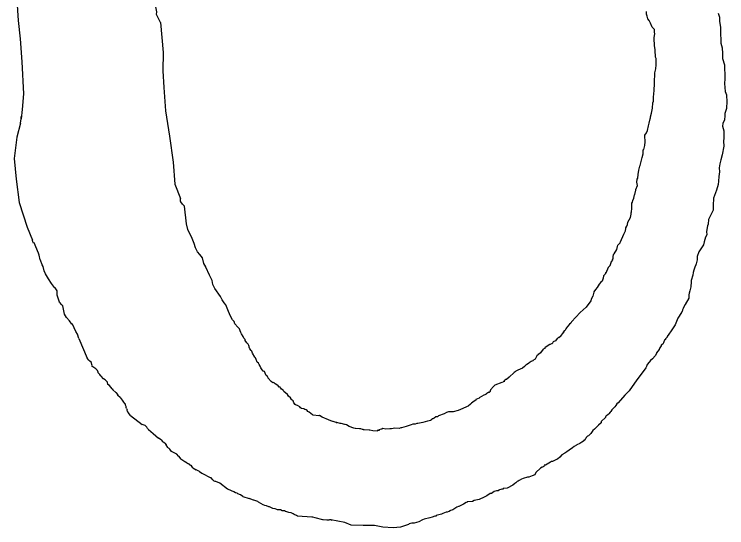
# Model space of a CAD drawing. Extents: x -939622 to -934222, y 1383701 to 1385301.
# Drawn here: x -935908.13 to -935904.362, y 1383962.247 to 1383964.963 of the extents above; entities that cross this region are included whole.
import ezdxf

# ---------------------------------------------------------------- set-up
doc = ezdxf.new("R2010")
doc.units = 0
doc.layers.add('Level 9', color=7, linetype='Continuous')

msp = doc.modelspace()

# ---------------------------------------------------------------- linework, layer by layer
at = {"layer": 'Level 9'}
for points in [[(-935907.3571, 1383964.9189), (-935907.3682, 1383964.9408), (-935907.3783, 1383964.9613), (-935907.3761, 1383964.9765), (-935907.3806, 1383965.0034), (-935907.3812, 1383965.0154), (-935907.3854, 1383965.0363), (-935907.3885, 1383965.0391), (-935907.3897, 1383965.0602), (-935907.4097, 1383965.0983), (-935907.4132, 1383965.1071), (-935907.4087, 1383965.1345), (-935907.4117, 1383965.1343), (-935907.4216, 1383965.1519)], [(-935908.1169, 1383965.037), (-935908.1089, 1383964.931), (-935908.0994, 1383964.834), (-935908.0899, 1383964.711), (-935908.0805, 1383964.5429), (-935908.0876, 1383964.4601), (-935908.0938, 1383964.4099)], [(-935904.7524, 1383964.4942), (-935904.7497, 1383964.5034), (-935904.7503, 1383964.5244), (-935904.7455, 1383964.5607), (-935904.7437, 1383964.5969), (-935904.7444, 1383964.618), (-935904.742, 1383964.6361), (-935904.7426, 1383964.6542), (-935904.7373, 1383964.6754), (-935904.735, 1383964.6966), (-935904.7355, 1383964.7116), (-935904.7361, 1383964.7297), (-935904.7392, 1383964.7356), (-935904.7397, 1383964.7506), (-935904.74, 1383964.7597), (-935904.7405, 1383964.7747), (-935904.7406, 1383964.7777), (-935904.7442, 1383964.7957), (-935904.7443, 1383964.7987), (-935904.7455, 1383964.8348), (-935904.7457, 1383964.8408), (-935904.7433, 1383964.8589), (-935904.7436, 1383964.8679), (-935904.7438, 1383964.874), (-935904.7441, 1383964.883), (-935904.7472, 1383964.8859), (-935904.7565, 1383964.8946), (-935904.7662, 1383964.9154), (-935904.7727, 1383964.9302), (-935904.779, 1383964.939), (-935904.7825, 1383964.954), (-935904.7858, 1383964.9629), (-935904.7862, 1383964.978)], [(-935904.4075, 1383964.9695), (-935904.4008, 1383964.9486), (-935904.4, 1383964.9246), (-935904.396, 1383964.8946), (-935904.3954, 1383964.8765), (-935904.3947, 1383964.8555), (-935904.3939, 1383964.8314), (-935904.3933, 1383964.8103), (-935904.3865, 1383964.7865), (-935904.3855, 1383964.7564), (-935904.3846, 1383964.7293), (-935904.3745, 1383964.6965), (-935904.3737, 1383964.6725), (-935904.3729, 1383964.6484), (-935904.372, 1383964.6213), (-935904.3742, 1383964.5972), (-935904.3699, 1383964.5552), (-935904.3633, 1383964.5373), (-935904.3631, 1383964.5313), (-935904.3622, 1383964.5042), (-935904.3639, 1383964.465), (-935904.372, 1383964.4376), (-935904.3716, 1383964.4256), (-935904.3739, 1383964.4044), (-935904.3823, 1383964.3861), (-935904.3849, 1383964.371), (-935904.3781, 1383964.3471), (-935904.3775, 1383964.329), (-935904.3768, 1383964.308), (-935904.3793, 1383964.2928), (-935904.3784, 1383964.2658), (-935904.3859, 1383964.2203), (-935904.394, 1383964.193), (-935904.3993, 1383964.1717), (-935904.4017, 1383964.1506), (-935904.401, 1383964.1295), (-935904.4032, 1383964.1053), (-935904.4054, 1383964.0812), (-935904.4078, 1383964.063), (-935904.4158, 1383964.0326), (-935904.4324, 1383963.9899), (-935904.4322, 1383963.9839), (-935904.4344, 1383963.9597), (-935904.4334, 1383963.9267), (-935904.4588, 1383963.8776), (-935904.461, 1383963.8535), (-935904.4637, 1383963.8443), (-935904.4687, 1383963.8141), (-935904.4681, 1383963.796), (-935904.4737, 1383963.7838), (-935904.4819, 1383963.7594), (-935904.4845, 1383963.7443), (-935904.496, 1383963.7288), (-935904.5103, 1383963.7073), (-935904.5185, 1383963.6829), (-935904.5179, 1383963.6649), (-935904.5232, 1383963.6436), (-935904.526, 1383963.6375), (-935904.5316, 1383963.6252), (-935904.5371, 1383963.61), (-935904.5397, 1383963.5979)], [(-935907.3571, 1383964.9189), (-935907.3421, 1383964.7607), (-935907.3445, 1383964.6636), (-935907.3398, 1383964.5761), (-935907.3303, 1383964.453), (-935907.309, 1383964.3181), (-935907.2901, 1383964.1809), (-935907.2806, 1383964.0649), (-935907.251, 1383963.9896)], [(-935904.9885, 1383963.6248), (-935904.9795, 1383963.6344), (-935904.974, 1383963.6497), (-935904.9741, 1383963.6527), (-935904.9654, 1383963.662), (-935904.9656, 1383963.668), (-935904.9627, 1383963.6711), (-935904.963, 1383963.6802), (-935904.9604, 1383963.6923), (-935904.9575, 1383963.6954), (-935904.9432, 1383963.72), (-935904.9407, 1383963.7351), (-935904.9379, 1383963.7412), (-935904.9263, 1383963.7536), (-935904.9264, 1383963.7567), (-935904.9235, 1383963.7598), (-935904.9068, 1383963.7995), (-935904.8984, 1383963.8178), (-935904.8958, 1383963.8299), (-935904.8959, 1383963.833), (-935904.8902, 1383963.8422), (-935904.8875, 1383963.8513), (-935904.8849, 1383963.8634), (-935904.8707, 1383963.888), (-935904.8683, 1383963.9062), (-935904.8685, 1383963.9152), (-935904.8655, 1383963.9153), (-935904.8633, 1383963.9394), (-935904.8636, 1383963.9485), (-935904.8637, 1383963.9515), (-935904.8641, 1383963.9635), (-935904.8613, 1383963.9696), (-935904.8586, 1383963.9787), (-935904.853, 1383963.991), (-935904.8506, 1383964.0091), (-935904.8476, 1383964.0092), (-935904.8424, 1383964.0335), (-935904.8425, 1383964.0365), (-935904.8342, 1383964.0579), (-935904.8378, 1383964.0758), (-935904.8353, 1383964.091), (-935904.8325, 1383964.0971), (-935904.83, 1383964.1152), (-935904.8278, 1383964.1394), (-935904.8225, 1383964.1606), (-935904.8196, 1383964.1637), (-935904.8143, 1383964.185), (-935904.809, 1383964.2063), (-935904.8036, 1383964.2245), (-935904.8043, 1383964.2456), (-935904.8014, 1383964.2487), (-935904.7961, 1383964.2699), (-935904.7962, 1383964.2729), (-935904.7936, 1383964.2851), (-935904.7948, 1383964.3242), (-935904.7862, 1383964.3365), (-935904.7806, 1383964.3487), (-935904.7754, 1383964.373), (-935904.7729, 1383964.3881), (-935904.7676, 1383964.4094), (-935904.7648, 1383964.4155), (-935904.7649, 1383964.4185), (-935904.765, 1383964.4215), (-935904.7596, 1383964.4398), (-935904.7545, 1383964.4671), (-935904.7524, 1383964.4942)], [(-935908.0967, 1383964.3864), (-935908.0938, 1383964.4099), (-935908.0944, 1383964.422)], [(-935908.0967, 1383964.3864), (-935908.116, 1383964.3134), (-935908.1302, 1383964.1998), (-935908.1207, 1383964.091), (-935908.1041, 1383963.9679), (-935908.0615, 1383963.8377), (-935908.0342, 1383963.7689)], [(-935906.947, 1383963.309), (-935906.963, 1383963.3262), (-935906.9666, 1383963.3381), (-935906.9761, 1383963.3466), (-935906.9862, 1383963.3672), (-935906.9965, 1383963.3907), (-935907.0069, 1383963.4173), (-935907.0104, 1383963.4261), (-935907.02, 1383963.4377), (-935907.0298, 1383963.4522), (-935907.0398, 1383963.4697), (-935907.0692, 1383963.5133), (-935907.0793, 1383963.5339), (-935907.0834, 1383963.5548), (-935907.097, 1383963.5842), (-935907.1172, 1383963.6253), (-935907.1174, 1383963.6283), (-935907.1274, 1383963.6458), (-935907.135, 1383963.6755), (-935907.1479, 1383963.6929), (-935907.1607, 1383963.7073), (-935907.1708, 1383963.7278), (-935907.1781, 1383963.7515), (-935907.1885, 1383963.7781), (-935907.2121, 1383963.825), (-935907.2197, 1383963.8548), (-935907.2307, 1383963.9476), (-935907.2403, 1383963.9591), (-935907.25, 1383963.9707), (-935907.2501, 1383963.9737), (-935907.251, 1383963.9896)], [(-935907.788, 1383963.2481), (-935907.7952, 1383963.2718), (-935907.805, 1383963.2863), (-935907.8221, 1383963.3246), (-935907.8251, 1383963.3244), (-935907.8381, 1383963.3418), (-935907.854, 1383963.359), (-935907.864, 1383963.3765), (-935907.8724, 1383963.4213), (-935907.8787, 1383963.427), (-935907.8915, 1383963.4413), (-935907.8986, 1383963.4621), (-935907.9024, 1383963.4769), (-935907.9037, 1383963.501), (-935907.9135, 1383963.5155), (-935907.9166, 1383963.5183), (-935907.9328, 1383963.5386), (-935907.9492, 1383963.5648), (-935907.9656, 1383963.591), (-935907.9724, 1383963.6057), (-935907.9767, 1383963.6296), (-935907.9832, 1383963.6383), (-935907.9905, 1383963.662), (-935907.9936, 1383963.6648), (-935907.9979, 1383963.6887), (-935908.0016, 1383963.7006), (-935908.0254, 1383963.7535), (-935908.0284, 1383963.7534), (-935908.0317, 1383963.7592), (-935908.0342, 1383963.7689)], [(-935904.9885, 1383963.6248), (-935905.0022, 1383963.5945), (-935905.0023, 1383963.5975), (-935905.005, 1383963.5884), (-935905.0137, 1383963.5791), (-935905.0163, 1383963.567), (-935905.0218, 1383963.5517), (-935905.0276, 1383963.5455), (-935905.0363, 1383963.5362), (-935905.0421, 1383963.5269), (-935905.0478, 1383963.5177), (-935905.0565, 1383963.5084), (-935905.0651, 1383963.4961), (-935905.065, 1383963.4931), (-935905.0703, 1383963.4718), (-935905.0788, 1383963.4565), (-935905.0787, 1383963.4535), (-935905.081, 1383963.447)], [(-935904.5397, 1383963.5979), (-935904.5422, 1383963.5827), (-935904.5504, 1383963.5554), (-935904.5503, 1383963.5523), (-935904.5499, 1383963.5403), (-935904.5525, 1383963.5282), (-935904.5523, 1383963.5222), (-935904.5576, 1383963.5009), (-935904.5602, 1383963.4888), (-935904.5629, 1383963.4797), (-935904.5626, 1383963.4706), (-935904.5623, 1383963.4612)], [(-935905.081, 1383963.447), (-935905.1065, 1383963.4147), (-935905.1372, 1383963.3863), (-935905.1829, 1383963.3373)], [(-935904.5623, 1383963.4612), (-935904.582, 1383963.4278), (-935904.5905, 1383963.4124), (-935904.5932, 1383963.4063), (-935904.596, 1383963.4002), (-935904.5987, 1383963.391), (-935904.6015, 1383963.3879), (-935904.6023, 1383963.3867)], [(-935904.6023, 1383963.3867), (-935904.6201, 1383963.3556), (-935904.6355, 1383963.3213), (-935904.6556, 1383963.2881), (-935904.6685, 1383963.2711)], [(-935905.1829, 1383963.3373), (-935905.1875, 1383963.3298), (-935905.1932, 1383963.3236), (-935905.2019, 1383963.3142), (-935905.2048, 1383963.3111), (-935905.2105, 1383963.3048), (-935905.2133, 1383963.2987), (-935905.219, 1383963.2895), (-935905.222, 1383963.2894), (-935905.2247, 1383963.2832), (-935905.2246, 1383963.2802), (-935905.2247, 1383963.2832), (-935905.2304, 1383963.274), (-935905.2334, 1383963.2739), (-935905.2304, 1383963.274), (-935905.239, 1383963.2646), (-935905.2389, 1383963.2616), (-935905.2506, 1383963.2522), (-935905.2507, 1383963.2552), (-935905.2565, 1383963.2489), (-935905.2594, 1383963.2488), (-935905.268, 1383963.2365), (-935905.2797, 1383963.23), (-935905.2854, 1383963.2208), (-935905.2884, 1383963.2206), (-935905.2973, 1383963.2173), (-935905.2972, 1383963.2143), (-935905.2973, 1383963.2173), (-935905.3178, 1383963.2045), (-935905.3236, 1383963.1982), (-935905.3235, 1383963.1952), (-935905.3323, 1383963.1919), (-935905.3466, 1383963.1733), (-935905.3583, 1383963.1638), (-935905.3613, 1383963.1637), (-935905.3583, 1383963.1638), (-935905.3671, 1383963.1575), (-935905.3754, 1383963.1391), (-935905.3871, 1383963.1326), (-935905.387, 1383963.1296), (-935905.393, 1383963.1294), (-935905.3959, 1383963.1263), (-935905.4077, 1383963.1198), (-935905.4105, 1383963.1167), (-935905.4193, 1383963.1104), (-935905.4252, 1383963.1071), (-935905.431, 1383963.1009), (-935905.4426, 1383963.0914), (-935905.4662, 1383963.0815), (-935905.478, 1383963.075), (-935905.4809, 1383963.0719), (-935905.4868, 1383963.0687), (-935905.4925, 1383963.0625), (-935905.5071, 1383963.0499), (-935905.5128, 1383963.0436), (-935905.5274, 1383963.031), (-935905.5304, 1383963.0309), (-935905.5391, 1383963.0246), (-935905.5389, 1383963.0186), (-935905.542, 1383963.0215), (-935905.5449, 1383963.0183), (-935905.5508, 1383963.0151), (-935905.5893, 1383963.0016), (-935905.595, 1383962.9954), (-935905.6123, 1383962.9767), (-935905.6149, 1383962.9645), (-935905.6179, 1383962.9644), (-935905.6208, 1383962.9613), (-935905.6209, 1383962.9643), (-935905.6355, 1383962.9547), (-935905.6354, 1383962.9517), (-935905.6473, 1383962.9483), (-935905.6708, 1383962.9353), (-935905.6707, 1383962.9323), (-935905.6885, 1383962.9256), (-935905.6883, 1383962.9226), (-935905.6971, 1383962.9163), (-935905.7118, 1383962.9067), (-935905.7175, 1383962.9005), (-935905.7292, 1383962.891), (-935905.738, 1383962.8877), (-935905.7587, 1383962.8779), (-935905.7823, 1383962.8679), (-935905.8091, 1383962.8609), (-935905.833, 1383962.86), (-935905.8449, 1383962.8566), (-935905.8567, 1383962.8501), (-935905.8863, 1383962.8399), (-935905.8921, 1383962.8337), (-935905.901, 1383962.8334), (-935905.9098, 1383962.827), (-935905.9157, 1383962.8238), (-935905.9187, 1383962.8237), (-935905.9275, 1383962.8173), (-935905.9273, 1383962.8143), (-935905.9452, 1383962.8106), (-935905.969, 1383962.8037), (-935905.9958, 1383962.7997)], [(-935906.8515, 1383963.1378), (-935906.8549, 1383963.1468), (-935906.858, 1383963.1496), (-935906.8707, 1383963.1702), (-935906.8742, 1383963.1822), (-935906.8773, 1383963.185), (-935906.8836, 1383963.1938), (-935906.887, 1383963.2027), (-935906.8871, 1383963.2057), (-935906.8903, 1383963.2116), (-935906.8935, 1383963.2176), (-935906.8998, 1383963.2263), (-935906.9093, 1383963.238), (-935906.9095, 1383963.244), (-935906.9157, 1383963.2498), (-935906.919, 1383963.2587), (-935906.9286, 1383963.2734), (-935906.9318, 1383963.2793), (-935906.9351, 1383963.2882), (-935906.9386, 1383963.3001), (-935906.947, 1383963.309)], [(-935904.6685, 1383963.2711), (-935904.6777, 1383963.2586), (-935904.6776, 1383963.2556), (-935904.6863, 1383963.2463), (-935904.6862, 1383963.2433), (-935904.692, 1383963.24), (-935904.6947, 1383963.2309), (-935904.6975, 1383963.2248), (-935904.7002, 1383963.2186), (-935904.709, 1383963.2123), (-935904.7089, 1383963.2093), (-935904.7203, 1383963.1938), (-935904.7173, 1383963.1939), (-935904.7202, 1383963.1908), (-935904.7259, 1383963.1816), (-935904.7345, 1383963.1722), (-935904.7344, 1383963.1692), (-935904.74, 1383963.157), (-935904.7544, 1383963.1414), (-935904.766, 1383963.1319), (-935904.7717, 1383963.1226), (-935904.7832, 1383963.1102), (-935904.7859, 1383963.101), (-935904.7904, 1383963.0937)], [(-935907.788, 1383963.2481), (-935907.7449, 1383963.1451)], [(-935907.686, 1383963.0674), (-935907.6861, 1383963.0704), (-935907.6895, 1383963.0793), (-935907.6988, 1383963.088), (-935907.7203, 1383963.1022), (-935907.7174, 1383963.1053), (-935907.7241, 1383963.1231), (-935907.7303, 1383963.1289), (-935907.7365, 1383963.1347), (-935907.7449, 1383963.1451)], [(-935905.9958, 1383962.7997), (-935906.0018, 1383962.7995), (-935906.0107, 1383962.7961), (-935906.0227, 1383962.7957), (-935906.0315, 1383962.7923), (-935906.0582, 1383962.7823), (-935906.07, 1383962.7789), (-935906.0819, 1383962.7754), (-935906.0849, 1383962.7753), (-935906.0938, 1383962.7719), (-935906.1179, 1383962.7741), (-935906.1357, 1383962.7704), (-935906.1447, 1383962.77), (-935906.1657, 1383962.7692), (-935906.1808, 1383962.7717), (-935906.1867, 1383962.7685), (-935906.1897, 1383962.7683), (-935906.2015, 1383962.7649), (-935906.1984, 1383962.762), (-935906.2014, 1383962.7619), (-935906.2104, 1383962.7615), (-935906.2103, 1383962.7585), (-935906.2344, 1383962.7606), (-935906.2495, 1383962.7631), (-935906.2525, 1383962.763), (-935906.2795, 1383962.765), (-935906.2825, 1383962.7649), (-935906.2857, 1383962.7677), (-935906.2886, 1383962.7676), (-935906.2977, 1383962.7703), (-935906.3007, 1383962.7702), (-935906.3037, 1383962.7701), (-935906.3248, 1383962.7723), (-935906.3278, 1383962.7722), (-935906.3339, 1383962.775), (-935906.3582, 1383962.7831), (-935906.3736, 1383962.7915), (-935906.3797, 1383962.7943), (-935906.3827, 1383962.7942), (-935906.4009, 1383962.7995), (-935906.4068, 1383962.7993), (-935906.425, 1383962.8047), (-935906.428, 1383962.8045), (-935906.425, 1383962.8047), (-935906.428, 1383962.8045), (-935906.4432, 1383962.81), (-935906.4462, 1383962.8099), (-935906.4553, 1383962.8126), (-935906.4676, 1383962.8181), (-935906.4798, 1383962.8237), (-935906.4889, 1383962.8263), (-935906.5011, 1383962.8319), (-935906.5164, 1383962.8404), (-935906.5194, 1383962.8402), (-935906.5495, 1383962.8421), (-935906.5526, 1383962.845), (-935906.5711, 1383962.8594), (-935906.5772, 1383962.8622), (-935906.5804, 1383962.8681), (-935906.5865, 1383962.8708), (-935906.5926, 1383962.8736), (-935906.5987, 1383962.8764), (-935906.6108, 1383962.879), (-935906.6169, 1383962.8817), (-935906.6202, 1383962.8876), (-935906.6324, 1383962.8932), (-935906.6385, 1383962.896), (-935906.6446, 1383962.8988), (-935906.6509, 1383962.9076), (-935906.6544, 1383962.9195), (-935906.6605, 1383962.9223), (-935906.6636, 1383962.9251), (-935906.6699, 1383962.9339), (-935906.6792, 1383962.9426), (-935906.6856, 1383962.9514), (-935906.7042, 1383962.9688), (-935906.7074, 1383962.9747), (-935906.7166, 1383962.9804), (-935906.7199, 1383962.9863), (-935906.7261, 1383962.992), (-935906.7291, 1383962.9919), (-935906.7353, 1383962.9977), (-935906.7415, 1383963.0035), (-935906.7507, 1383963.0092), (-935906.7569, 1383963.015), (-935906.7629, 1383963.0147), (-935906.7721, 1383963.0204), (-935906.7878, 1383963.0379), (-935906.7879, 1383963.0409), (-935906.7911, 1383963.0468), (-935906.7973, 1383963.0526), (-935906.8038, 1383963.0644), (-935906.8071, 1383963.0733), (-935906.8132, 1383963.0761), (-935906.8227, 1383963.0878), (-935906.8259, 1383963.0937), (-935906.8292, 1383963.1026), (-935906.8355, 1383963.1114), (-935906.8388, 1383963.1173), (-935906.845, 1383963.123), (-935906.8515, 1383963.1378)], [(-935907.612, 1383962.9815), (-935907.6265, 1383963.0004), (-935907.6357, 1383963.006), (-935907.6362, 1383963.0181), (-935907.6486, 1383963.0296), (-935907.6578, 1383963.0353), (-935907.6704, 1383963.0499), (-935907.6735, 1383963.0528), (-935907.6767, 1383963.0587), (-935907.686, 1383963.0674)], [(-935904.7904, 1383963.0937), (-935904.8142, 1383963.0598), (-935904.8379, 1383963.029), (-935904.8781, 1383962.9722), (-935904.9006, 1383962.9486), (-935904.9371, 1383962.9082)], [(-935907.612, 1383962.9815), (-935907.6085, 1383962.9778)], [(-935907.5921, 1383962.9625), (-935907.6085, 1383962.9778)], [(-935907.5921, 1383962.9625), (-935907.5826, 1383962.9507)], [(-935907.57, 1383962.9361), (-935907.5701, 1383962.9363), (-935907.5825, 1383962.9478), (-935907.5826, 1383962.9507)], [(-935907.57, 1383962.9361), (-935907.5542, 1383962.9156)], [(-935907.536, 1383962.8776), (-935907.5381, 1383962.8833), (-935907.5384, 1383962.8893), (-935907.5416, 1383962.8952), (-935907.5418, 1383962.9012), (-935907.5542, 1383962.9156)], [(-935907.536, 1383962.8776), (-935907.5339, 1383962.8713)], [(-935904.9371, 1383962.9082), (-935904.9435, 1383962.9025), (-935904.9491, 1383962.8932), (-935904.9549, 1383962.887), (-935904.9665, 1383962.8745), (-935904.9693, 1383962.8714), (-935904.975, 1383962.8621), (-935904.9779, 1383962.859), (-935904.9865, 1383962.8497), (-935904.9894, 1383962.8465), (-935904.9982, 1383962.8402), (-935905.0011, 1383962.8371), (-935905.0039, 1383962.834), (-935905.0038, 1383962.8309), (-935905.027, 1383962.809), (-935905.0268, 1383962.803), (-935905.0413, 1383962.7904), (-935905.05, 1383962.781), (-935905.0615, 1383962.7686), (-935905.0703, 1383962.7622), (-935905.0817, 1383962.7467), (-935905.0932, 1383962.7343), (-935905.0991, 1383962.731), (-935905.1049, 1383962.7248), (-935905.1077, 1383962.7187), (-935905.1105, 1383962.7156), (-935905.1163, 1383962.7093), (-935905.1193, 1383962.7092), (-935905.1192, 1383962.7062), (-935905.128, 1383962.6998), (-935905.1397, 1383962.6934), (-935905.1545, 1383962.6868), (-935905.1574, 1383962.6837), (-935905.1691, 1383962.6772), (-935905.1779, 1383962.6709)], [(-935907.5154, 1383962.8417), (-935907.5156, 1383962.842), (-935907.5281, 1383962.8565), (-935907.5282, 1383962.8596), (-935907.5313, 1383962.8624), (-935907.5339, 1383962.8713)], [(-935907.5154, 1383962.8417), (-935907.4536, 1383962.793)], [(-935907.4203, 1383962.7678), (-935907.4229, 1383962.7702), (-935907.426, 1383962.7731), (-935907.4292, 1383962.779), (-935907.4385, 1383962.7877), (-935907.4536, 1383962.793)], [(-935907.4203, 1383962.7678), (-935907.3962, 1383962.7457)], [(-935907.3962, 1383962.7457), (-935907.3675, 1383962.7212)], [(-935907.3521, 1383962.7101), (-935907.3578, 1383962.7154), (-935907.3671, 1383962.7211), (-935907.3675, 1383962.7212)], [(-935907.3521, 1383962.7101), (-935907.3479, 1383962.7062)], [(-935907.3334, 1383962.6955), (-935907.3423, 1383962.701), (-935907.3454, 1383962.7039), (-935907.3479, 1383962.7062)], [(-935907.3334, 1383962.6955), (-935907.3269, 1383962.6865)], [(-935907.2614, 1383962.6256), (-935907.2615, 1383962.6257), (-935907.2709, 1383962.6374), (-935907.2953, 1383962.6485), (-935907.2985, 1383962.6514), (-935907.3079, 1383962.6631), (-935907.311, 1383962.666), (-935907.3141, 1383962.6689), (-935907.3172, 1383962.6718), (-935907.3268, 1383962.6865), (-935907.3269, 1383962.6865)], [(-935905.1779, 1383962.6709), (-935905.1954, 1383962.6582), (-935905.2071, 1383962.6487), (-935905.2188, 1383962.6422), (-935905.2335, 1383962.6327), (-935905.245, 1383962.6202), (-935905.2567, 1383962.6107), (-935905.2597, 1383962.6106), (-935905.2655, 1383962.6074), (-935905.2773, 1383962.6009), (-935905.2832, 1383962.5977), (-935905.2892, 1383962.5975), (-935905.295, 1383962.5942), (-935905.3215, 1383962.5782), (-935905.3274, 1383962.578), (-935905.3302, 1383962.5718), (-935905.3361, 1383962.5686), (-935905.3391, 1383962.5685), (-935905.3479, 1383962.5621), (-935905.371, 1383962.5402), (-935905.3766, 1383962.5279), (-935905.3913, 1383962.5214), (-935905.4002, 1383962.518), (-935905.4091, 1383962.5147), (-935905.4151, 1383962.5145), (-935905.4388, 1383962.5075), (-935905.4477, 1383962.5042), (-935905.4595, 1383962.4977), (-935905.4654, 1383962.4945), (-935905.4712, 1383962.4913), (-935905.4741, 1383962.4882), (-935905.477, 1383962.485), (-935905.4829, 1383962.4818), (-935905.4931, 1383962.4735)], [(-935907.2614, 1383962.6256), (-935907.2487, 1383962.6109)], [(-935907.2156, 1383962.5886), (-935907.2243, 1383962.594), (-935907.2274, 1383962.5969), (-935907.2335, 1383962.5997), (-935907.2487, 1383962.6109)], [(-935907.2156, 1383962.5886), (-935907.2094, 1383962.5859)], [(-935907.2029, 1383962.5828), (-935907.2029, 1383962.5828), (-935907.209, 1383962.5856), (-935907.2094, 1383962.5859)], [(-935907.2029, 1383962.5828), (-935907.1988, 1383962.579)], [(-935907.1862, 1383962.565), (-935907.1936, 1383962.5741), (-935907.1988, 1383962.579)], [(-935907.1862, 1383962.565), (-935907.1677, 1383962.5535)], [(-935907.1502, 1383962.5456), (-935907.1505, 1383962.5456), (-935907.1677, 1383962.5535)], [(-935907.1502, 1383962.5456), (-935907.138, 1383962.5368)], [(-935907.138, 1383962.5368), (-935907.0898, 1383962.5119)], [(-935907.0438, 1383962.4836), (-935907.0645, 1383962.4916), (-935907.0675, 1383962.4915), (-935907.0736, 1383962.4943), (-935907.0798, 1383962.5001), (-935907.0892, 1383962.5118), (-935907.0898, 1383962.5119)], [(-935907.003, 1383962.4518), (-935907.0438, 1383962.4836)], [(-935905.4931, 1383962.4735), (-935905.5239, 1383962.4562), (-935905.5449, 1383962.4554), (-935905.5448, 1383962.4524), (-935905.5508, 1383962.4522), (-935905.5685, 1383962.4455), (-935905.5684, 1383962.4425), (-935905.5804, 1383962.442), (-935905.5923, 1383962.4386), (-935905.6069, 1383962.429), (-935905.6129, 1383962.4288), (-935905.6305, 1383962.4161), (-935905.6452, 1383962.4095), (-935905.6717, 1383962.3964), (-935905.6986, 1383962.3924), (-935905.7073, 1383962.3861), (-935905.7343, 1383962.3851), (-935905.7342, 1383962.3821), (-935905.7402, 1383962.3818), (-935905.7548, 1383962.3723), (-935905.7755, 1383962.3624), (-935905.7784, 1383962.3593), (-935905.7814, 1383962.3592), (-935905.7902, 1383962.3559), (-935905.8108, 1383962.3431), (-935905.8285, 1383962.3364), (-935905.8284, 1383962.3334), (-935905.8314, 1383962.3333), (-935905.8403, 1383962.3299), (-935905.8463, 1383962.3297), (-935905.864, 1383962.323), (-935905.8699, 1383962.3198), (-935905.8848, 1383962.3162), (-935905.8996, 1383962.3126), (-935905.8995, 1383962.3096), (-935905.9055, 1383962.3094), (-935905.9203, 1383962.3028), (-935905.9321, 1383962.2994), (-935905.9619, 1383962.2922), (-935905.9708, 1383962.2889), (-935905.9914, 1383962.2791), (-935906.0151, 1383962.2722), (-935906.0271, 1383962.2717), (-935906.042, 1383962.2681), (-935906.0449, 1383962.265)], [(-935906.9206, 1383962.4128), (-935906.9328, 1383962.4213), (-935906.948, 1383962.4268), (-935906.9511, 1383962.4297), (-935906.9602, 1383962.4323), (-935906.9695, 1383962.438), (-935906.9969, 1383962.449), (-935907.003, 1383962.4518)], [(-935906.9206, 1383962.4128), (-935906.887, 1383962.4019)], [(-935906.4501, 1383962.2859), (-935906.4507, 1383962.2859), (-935906.4568, 1383962.2887), (-935906.4628, 1383962.2885), (-935906.4658, 1383962.2884), (-935906.4688, 1383962.2882), (-935906.4778, 1383962.2879), (-935906.4959, 1383962.2902), (-935906.4989, 1383962.2901), (-935906.5383, 1383962.3007), (-935906.5504, 1383962.3032), (-935906.5564, 1383962.303), (-935906.6316, 1383962.3092), (-935906.6377, 1383962.312), (-935906.6499, 1383962.3176), (-935906.656, 1383962.3203), (-935906.6652, 1383962.326), (-935906.6682, 1383962.3259), (-935906.6773, 1383962.3286), (-935906.6894, 1383962.3311), (-935906.6955, 1383962.3339), (-935906.7016, 1383962.3367), (-935906.7136, 1383962.3362), (-935906.7228, 1383962.3419), (-935906.7258, 1383962.3418), (-935906.7378, 1383962.3414), (-935906.7409, 1383962.3442), (-935906.75, 1383962.3469), (-935906.7621, 1383962.3495), (-935906.7804, 1383962.3578), (-935906.7834, 1383962.3577), (-935906.7956, 1383962.3633), (-935906.7986, 1383962.3631), (-935906.8047, 1383962.3659), (-935906.8138, 1383962.3686), (-935906.8384, 1383962.3827), (-935906.8415, 1383962.3856), (-935906.8628, 1383962.3939), (-935906.8658, 1383962.3937), (-935906.887, 1383962.4019)], [(-935906.0449, 1383962.265), (-935906.0879, 1383962.2499), (-935906.1258, 1383962.2475), (-935906.1802, 1383962.2499), (-935906.2252, 1383962.2593), (-935906.2843, 1383962.2593), (-935906.3482, 1383962.2617), (-935906.3814, 1383962.2759), (-935906.4568, 1383962.2887)]]:
    msp.add_lwpolyline(points, dxfattribs=at)

doc.saveas('drawing.dxf')
